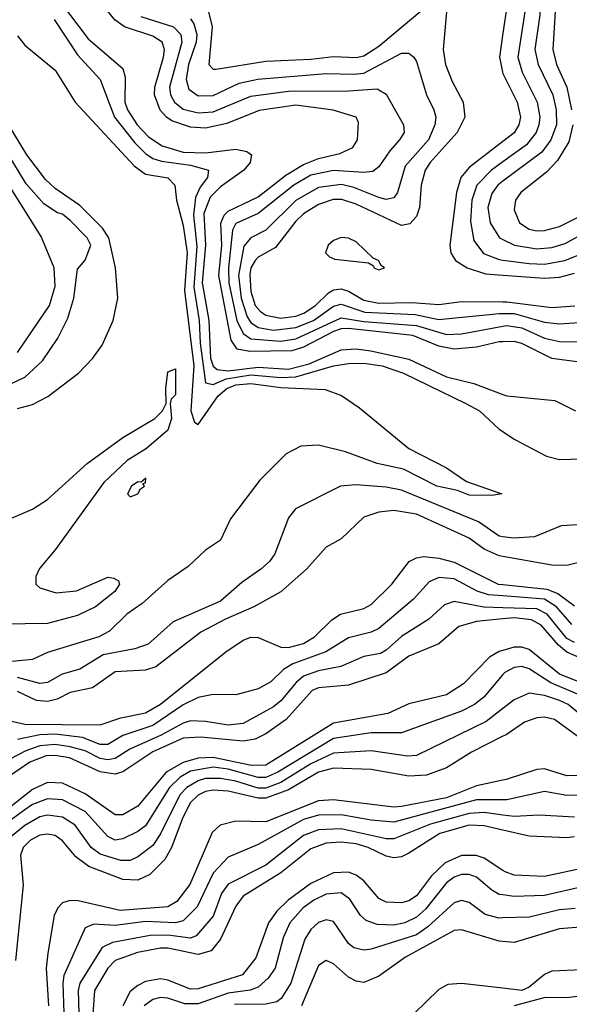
# Model space of a CAD drawing. Header units: inches. Extents: x 990535 to 1117859, y 769386 to 892122.
# Tile 715 of 1056: x 1048716 to 1050176, y 850834 to 853449. Entities that reach past the tile are written whole.
import ezdxf

# ---------------------------------------------------------------- set-up
doc = ezdxf.new("R2010")
doc.units = ezdxf.units.IN
doc.header["$MEASUREMENT"] = 0
doc.layers.add('B0845', color=7, linetype='Continuous')
doc.layers.add('B0855', color=7, linetype='Continuous')

msp = doc.modelspace()

# ---------------------------------------------------------------- linework, layer by layer
at = {"layer": 'B0845', "color": 5}
for points, elevation in [([(1048798.9, 853530), (1048898.3, 853398.3), (1048990, 853319.5), (1048996.6, 853296.6), (1048995.5, 853230), (1049002.4, 853210), (1049028.6, 853170), (1049057.9, 853137.9), (1049094.3, 853114.3), (1049150, 853097.6), (1049210, 853095.2), (1049290, 853105.6), (1049319.4, 853099.4), (1049332.3, 853090), (1049328.3, 853070), (1049311.8, 853050), (1049250, 853005.4), (1049222.2, 852977.8), (1049205.5, 852934.5), (1049209.8, 852850), (1049201, 852750), (1049218.6, 852650), (1049223.2, 852550), (1049230, 852528.9), (1049240.4, 852520.4), (1049270, 852516.4), (1049350, 852525.9), (1049430, 852520.9), (1049485.1, 852534.9), (1049570, 852572), (1049610, 852574.8), (1049649.3, 852570), (1049750, 852547.9), (1049850, 852501), (1049922.5, 852482.5), (1050000, 852454.1)], 2380), ([(1050000, 852593.9), (1049990, 852593.8), (1049930, 852579.3), (1049870, 852574), (1049830, 852582.2), (1049760.5, 852610), (1049590, 852629.1), (1049570, 852628.3), (1049550, 852621.3), (1049470, 852579.8), (1049439.1, 852570), (1049327.7, 852567.7), (1049293.8, 852573.8), (1049278.3, 852598.3), (1049244.9, 852770), (1049252.8, 852850), (1049250.9, 852909.1), (1049259.2, 852930), (1049270, 852941.1), (1049350, 852979), (1049423.5, 853036.5), (1049470, 853064.4), (1049510, 853080.4), (1049566.3, 853093.7), (1049600.9, 853110), (1049613.3, 853130), (1049616.2, 853176.2), (1049610.1, 853190.1), (1049549.1, 853209.1), (1049450, 853222.4), (1049352, 853208), (1049266.7, 853173.3), (1049210, 853161.5), (1049170, 853164), (1049120.7, 853180.7), (1049106.1, 853190), (1049089.4, 853209.4), (1049074.1, 853250), (1049075.1, 853270), (1049097.9, 853350), (1049100.4, 853370), (1049094.7, 853390), (1049070, 853405.2), (1048994.7, 853430), (1048968.8, 853448.8), (1048903, 853530)], 2420), ([(1049208.4, 853510), (1049227.4, 853430), (1049218.7, 853330), (1049230, 853317.6), (1049238, 853318), (1049370, 853338.9), (1049490, 853344.1), (1049550, 853351.7), (1049610, 853349.1), (1049630, 853353.4), (1049670, 853378.7), (1049790, 853478.9)], 2480), ([(1049850.1, 853470), (1049841.4, 853370), (1049847.1, 853330), (1049864.8, 853284.8), (1049893.9, 853230), (1049898.4, 853190), (1049878.6, 853150), (1049806.3, 853070), (1049793.7, 853050), (1049782.6, 853010), (1049777.9, 852950), (1049770, 852926.6), (1049752.8, 852907.2), (1049730, 852902.9), (1049610, 852959.2), (1049571.5, 852971.5), (1049548.7, 852971.3), (1049510, 852958.7), (1049470, 852933.6), (1049450, 852914.5), (1049396.1, 852843.9), (1049350, 852818.9), (1049341.4, 852810), (1049330.3, 852790), (1049327.4, 852772.6), (1049330, 852727.1), (1049342.1, 852690), (1049354.6, 852674.6), (1049370, 852664.7), (1049410, 852656.4), (1049450, 852661.5), (1049470.6, 852669.4), (1049501.9, 852690), (1049536.3, 852723.7), (1049550, 852731.9), (1049570, 852734.5), (1049590, 852727.8), (1049630, 852703.9), (1049670, 852696.1), (1049758, 852698), (1049830, 852692.3), (1049890, 852700.9), (1050000, 852700.2)], 2480), ([(1048807.8, 853450), (1048870, 853356.2), (1048930, 853290.1), (1048967.6, 853190), (1049022, 853122), (1049050, 853093.6), (1049070, 853080.5), (1049093.3, 853073.3), (1049170, 853063), (1049217.6, 853050), (1049215, 853030), (1049195.3, 853004.7), (1049183.1, 852976.9), (1049178.2, 852930), (1049186.8, 852846.8), (1049179.1, 852739.1), (1049193.1, 852650), (1049195.5, 852590), (1049210, 852484.5), (1049230, 852480), (1049264.9, 852495.1), (1049330, 852505.6), (1049410, 852498.5), (1049450, 852500.7), (1049550, 852529.6), (1049590, 852535.9), (1049630, 852537.2), (1049679.3, 852530), (1049735.9, 852510), (1049901.3, 852430), (1049937.6, 852410), (1049990, 852361.8), (1050000, 852355.1)], 2360), ([(1049037.7, 853457.7), (1049125.1, 853430), (1049144.3, 853410), (1049146.5, 853390), (1049113.9, 853270), (1049116.7, 853250), (1049127.1, 853230), (1049150, 853211.9), (1049190, 853201.6), (1049230, 853204.5), (1049330, 853246.3), (1049430, 853259.3), (1049590, 853260), (1049665.9, 853265.9), (1049690, 853251.1), (1049736.1, 853170), (1049737.1, 853150), (1049725.2, 853130), (1049699, 853101), (1049670, 853058.1), (1049654.1, 853045.9), (1049630, 853043.2), (1049550, 853048.9), (1049490, 853036.6), (1049444.1, 853010), (1049350, 852934.3), (1049290, 852907.9), (1049281.2, 852890), (1049271.1, 852790), (1049272, 852750), (1049293.2, 852650), (1049310, 852615.4), (1049330, 852601.2), (1049410, 852595.5), (1049450, 852601.4), (1049570, 852657.7), (1049630, 852647.7), (1049770, 852637), (1049850, 852613.1), (1049890, 852615.1), (1050000, 852634.9)], 2440), ([(1049170, 853451.3), (1049178.7, 853438.7), (1049186.5, 853410), (1049184.6, 853390), (1049165, 853330), (1049158.7, 853290), (1049165.1, 853265.1), (1049190, 853247.3), (1049230, 853247.8), (1049299.4, 853280.6), (1049348.5, 853291.5), (1049530, 853306.7), (1049604.2, 853304.2), (1049630, 853307.7), (1049730, 853360.5), (1049750, 853360.5), (1049763.5, 853350), (1049770, 853338), (1049796.8, 853250), (1049816.5, 853210), (1049821.3, 853190), (1049819.3, 853170), (1049801.9, 853130), (1049740.1, 853059.9), (1049719.9, 852990), (1049710, 852976.1), (1049690, 852972.1), (1049670, 852976.6), (1049603.6, 853003.6), (1049571.3, 853011.3), (1049510, 853003.3), (1049450, 852969), (1049370, 852890.3), (1049330, 852869.9), (1049312, 852848), (1049297.2, 852770), (1049304.7, 852710), (1049320.2, 852660.2), (1049330, 852645.1), (1049350, 852631.7), (1049390, 852624.7), (1049450, 852631.4), (1049496.8, 852650), (1049550, 852688.6), (1049570, 852693.6), (1049632.6, 852672.6), (1049766.5, 852666.5), (1049830, 852653.2), (1049990, 852668.9), (1050000, 852668.9)], 2460), ([(1050000, 853413.4), (1049990.6, 853350), (1049998.4, 853310), (1050000, 853306.7)], 2520), ([(1048710, 853406), (1048730, 853382), (1048810, 853314.9), (1048863.9, 853230), (1049020.7, 853060.7), (1049050, 853039), (1049109.4, 853029.4), (1049128.1, 853010), (1049132.3, 852970), (1049150, 852902.4), (1049160.9, 852830), (1049153.7, 852730), (1049179.2, 852530), (1049170.6, 852410.6), (1049180.5, 852380.5), (1049190, 852373.8), (1049243.5, 852450), (1049266.4, 852470), (1049290, 852479.4), (1049330, 852483), (1049410, 852472.6), (1049527.3, 852467.3), (1049570.6, 852450.6), (1049618.5, 852418.5), (1049750.3, 852310), (1049850, 852259), (1049902.9, 852222.9), (1049997.3, 852190), (1049970, 852185), (1049910, 852186.6), (1049879, 852199), (1049824.6, 852210), (1049735.4, 852255.4), (1049666.2, 852270), (1049581.5, 852301.5), (1049510, 852319.4), (1049463.4, 852316.6), (1049423.9, 852296.1), (1049353.9, 852226.1), (1049276.5, 852123.5), (1049250, 852066.9), (1049210, 852040.3), (1049163.4, 851996.6), (1049110, 851959.3), (1049041.2, 851898.8), (1049000.4, 851870), (1048955, 851825), (1048926.2, 851810), (1048790, 851768.6), (1048750.1, 851749.9), (1048640.5, 851739.5)], 2340), ([(1048710, 852416.4), (1048750, 852427.5), (1048791.3, 852448.7), (1048872.6, 852510), (1048910.6, 852550), (1048935.1, 852584.9), (1048964.4, 852650), (1048976.6, 852710), (1048970.3, 852790), (1048953.1, 852870), (1048935.9, 852895.9), (1048875.7, 852955.7), (1048810, 853000.8), (1048784.6, 853024.6), (1048735.2, 853090), (1048625.3, 853270)], 2340), ([(1048696.2, 852483.8), (1048730, 852499.9), (1048776.5, 852543.5), (1048817.1, 852602.9), (1048843.9, 852656.1), (1048860.1, 852710), (1048870, 852786.8), (1048890, 852810.3), (1048905.2, 852850), (1048895.6, 852870), (1048850, 852916.1), (1048830, 852932.8), (1048816.3, 852936.3), (1048780.1, 852960.1), (1048733.5, 853013.5), (1048665.6, 853125.6)], 2360), ([(1050000, 853126.1), (1049910, 853056.7), (1049888.2, 853030), (1049876.2, 852990), (1049859, 852850), (1049861.8, 852830), (1049873.8, 852810), (1049904.8, 852790), (1049953.8, 852773.8), (1050000, 852770.4)], 2520), ([(1050000, 853072), (1049969.4, 853050), (1049930.8, 853010), (1049916.9, 852970), (1049913.3, 852913.3), (1049922.5, 852862.5), (1049948.5, 852828.5), (1049990, 852812), (1050000, 852810.8)], 2540), ([(1050000, 853020), (1049986.7, 853010), (1049970, 852987.2), (1049960.2, 852950), (1049966.4, 852910), (1049991.1, 852870), (1050000, 852865.6)], 2560), ([(1048710, 852565.1), (1048795.4, 852690), (1048810, 852741.3), (1048808, 852790), (1048773, 852873), (1048688.6, 853008.6)], 2380), ([(1048694.8, 852125.3), (1048750, 852148.7), (1048790, 852174.9), (1048895.1, 852270), (1048990, 852339.6), (1049075.1, 852390), (1049095.6, 852410), (1049105.1, 852430), (1049104.4, 852470), (1049110, 852514), (1049130, 852522), (1049130, 852453.2), (1049118.5, 852441.5), (1049115.8, 852430), (1049119.8, 852390), (1049110, 852359.3), (1049052.9, 852310), (1049001.9, 852278.1), (1048939.7, 852220.3), (1048810, 852040.7), (1048768.4, 851991.6), (1048758.6, 851970), (1048759.2, 851950), (1048770, 851939.7), (1048813.2, 851926.8), (1048867.5, 851932.5), (1048950, 851968.4), (1048966.2, 851966.2), (1048978.3, 851958.3), (1048981.6, 851950), (1048968.7, 851930), (1048917.6, 851890), (1048870, 851866.4), (1048790, 851845.6), (1048610, 851843.1)], 2320), ([(1050000, 852076), (1049990, 852077.4), (1049935, 852115), (1049730, 852199.5), (1049690, 852207.5), (1049610, 852213.8), (1049568.5, 852210), (1049449.2, 852150), (1049430, 852126.3), (1049393.7, 852030), (1049379.4, 852010), (1049356.8, 851990), (1049306.1, 851953.9), (1049250, 851904.4), (1049124, 851850), (1049057.1, 851790), (1049022.2, 851777.8), (1048938, 851762), (1048875.6, 851724.4), (1048829.1, 851710.9), (1048790, 851688.5), (1048770, 851686.3), (1048710, 851701.6)], 2360), ([(1050000, 852023.1), (1049990, 852024.9), (1049950, 852043.1), (1049910, 852071.9), (1049770, 852136.2), (1049710, 852145.1), (1049670, 852141.5), (1049630, 852127.5), (1049570, 852070.5), (1049530, 852047.7), (1049477.8, 851990), (1049410, 851929.9), (1049338.5, 851890), (1049262.8, 851857.2), (1049197.4, 851822.6), (1049077.6, 851730), (1049050, 851721.4), (1048970, 851716.6), (1048910, 851674.2), (1048850, 851662.3), (1048815.3, 851644.7), (1048790, 851638), (1048761.2, 851641.2), (1048710, 851664.6)], 2380), ([(1048671.4, 851591.4), (1048730, 851577.6), (1048930, 851576.5), (1048985.1, 851594.9), (1049050, 851607.7), (1049090, 851631.2), (1049263.8, 851770), (1049310, 851800.8), (1049330, 851808.7), (1049350, 851808.3), (1049410, 851782.7), (1049430, 851782), (1049470, 851792.1), (1049499.2, 851810), (1049545.1, 851854.9), (1049568.2, 851870), (1049630, 851885.4), (1049650, 851895.6), (1049705, 851950), (1049750.4, 852009.6), (1049770, 852019.9), (1049790, 852023.7), (1049830, 852019.3), (1049870, 852008.5), (1049986.9, 851950), (1050000, 851948.7)], 2420), ([(1050000, 851918.4), (1049961.4, 851921.4), (1049931.5, 851931.5), (1049870, 851964), (1049830, 851967.9), (1049804, 851956), (1049762.2, 851910), (1049670, 851832.1), (1049650, 851822.5), (1049590, 851807), (1049529.6, 851770), (1049441.7, 851738.3), (1049417, 851723), (1049383, 851690), (1049350, 851671.9), (1049290, 851655.9), (1049230, 851657.1), (1049190, 851648.5), (1049150, 851629), (1049070, 851574.2), (1048990, 851548.1), (1048950, 851523.6), (1048930, 851523.9), (1048882.6, 851542.6), (1048810, 851551.7), (1048770, 851549.5), (1048710, 851536.8)], 2440), ([(1050000, 851887.2), (1049948.7, 851888.7), (1049870, 851903.4), (1049845, 851895), (1049803.1, 851856.9), (1049730, 851811), (1049690, 851774.6), (1049674.2, 851765.8), (1049630, 851757.9), (1049569.2, 851730.8), (1049510, 851719.5), (1049470, 851705.3), (1049451, 851689), (1049410, 851639.6), (1049390, 851623.6), (1049310, 851579.4), (1049270, 851575.4), (1049210, 851585.2), (1049170, 851586.7), (1049150, 851581), (1049091.6, 851548.4), (1049008.7, 851511.3), (1048970, 851486.6), (1048950, 851483), (1048930, 851486.3), (1048890, 851506.9), (1048850, 851518.1), (1048810, 851523.5), (1048770, 851520.3), (1048732.9, 851507.1), (1048670, 851474.3)], 2460), ([(1050000, 851857.3), (1049929.3, 851850.7), (1049882.4, 851837.6), (1049830, 851791.2), (1049750, 851758.2), (1049690, 851713.9), (1049590, 851681.5), (1049510, 851674.6), (1049492.9, 851667.1), (1049424.1, 851590), (1049370, 851552.4), (1049341.5, 851538.5), (1049310, 851532.4), (1049196.4, 851543.6), (1049150, 851540.4), (1049070, 851504.4), (1048990, 851451.5), (1048970, 851444.8), (1048930, 851451.2), (1048848.1, 851488.1), (1048810, 851494.8), (1048786.6, 851493.4), (1048743.2, 851476.8), (1048670, 851426.8)], 2480), ([(1050000, 851773.8), (1049990, 851771), (1049963.8, 851756.2), (1049894.8, 851685.2), (1049850, 851656.2), (1049750, 851631.7), (1049693.7, 851606.3), (1049550, 851580.2), (1049370, 851468.6), (1049331.8, 851468.2), (1049230, 851489.5), (1049190, 851487.9), (1049150, 851476.3), (1049105.7, 851450), (1049030, 851360.5), (1048990, 851337.4), (1048970, 851337.3), (1048890, 851392.8), (1048830, 851420.8), (1048790, 851422.6), (1048750, 851404.2), (1048670, 851340.4)], 2520), ([(1050000, 851710.2), (1049949.2, 851650), (1049924.7, 851630), (1049890, 851612.3), (1049730, 851554.5), (1049650, 851555.2), (1049550, 851539.9), (1049401.7, 851450), (1049370, 851436.5), (1049350, 851436.2), (1049270, 851458.5), (1049230, 851463.8), (1049170, 851452.7), (1049142.8, 851437.2), (1049114.3, 851410), (1049050, 851308.1), (1049030, 851292.6), (1048990, 851273.1), (1048970, 851269.9), (1048950, 851279.2), (1048890, 851346.3), (1048830, 851376.7), (1048790, 851379.8), (1048750, 851364.6), (1048730, 851350.6), (1048636.9, 851283.1)], 2540), ([(1050000, 851619.3), (1049955, 851585), (1049770, 851494.8), (1049746.7, 851493.3), (1049650, 851507.2), (1049550, 851500.9), (1049490, 851472.8), (1049410, 851422.8), (1049370, 851407.8), (1049350, 851408.2), (1049290, 851426.9), (1049250, 851433.9), (1049210, 851433.2), (1049190, 851427.7), (1049159.8, 851410), (1049141.2, 851390), (1049090, 851286.4), (1049070, 851255.7), (1049030, 851225.6), (1049010, 851216.2), (1048984.4, 851215.6), (1048930, 851232.8), (1048906.2, 851250), (1048863.5, 851310), (1048830, 851330.9), (1048790, 851336.2), (1048770, 851332.1), (1048730, 851309), (1048682.1, 851270)], 2560), ([(1050000, 851545.8), (1049916.4, 851503.6), (1049850, 851462.2), (1049797.2, 851442.8), (1049750, 851440), (1049650, 851457.5), (1049550, 851460.7), (1049510, 851450.3), (1049430, 851403.7), (1049370, 851381), (1049350, 851381), (1049270, 851400.3), (1049230, 851402.8), (1049210, 851399.3), (1049190, 851389.7), (1049170, 851369.6), (1049149.6, 851330.4), (1049119.7, 851250), (1049101.9, 851218.1), (1049061.6, 851178.4), (1049030, 851163.6), (1048990, 851165.1), (1048899.9, 851199.9), (1048865.1, 851225.1), (1048830, 851267.6), (1048810, 851281.9), (1048790, 851286.1), (1048770, 851283.5), (1048744.9, 851270), (1048725.8, 851250), (1048718.1, 851230), (1048725.6, 851150), (1048705, 850950)], 2580), ([(1050000, 851429.1), (1049930, 851413.9), (1049850, 851382), (1049730, 851359.5), (1049710, 851357.8), (1049550, 851377.3), (1049510, 851374.7), (1049370, 851318.7), (1049290, 851319.9), (1049249, 851310), (1049227.9, 851290), (1049168.2, 851151.8), (1049133.3, 851106.7), (1049110, 851092.6), (1048982.8, 851082.8), (1048871.4, 851108.6), (1048850, 851109.9), (1048830, 851103.4), (1048817.2, 851090), (1048807.8, 851070), (1048790.6, 850969.4), (1048786.9, 850930), (1048792.6, 850830)], 2620), ([(1050000, 851376.8), (1049930, 851376.6), (1049710, 851317.7), (1049650, 851322.8), (1049570, 851337.1), (1049510, 851336.1), (1049470, 851324.3), (1049350, 851258.7), (1049270, 851224.3), (1049230, 851181.7), (1049187.5, 851092.5), (1049150, 851055.3), (1049130, 851050.2), (1049050, 851054), (1048970, 851043.1), (1048913.3, 851046.7), (1048890, 851036.9), (1048833.8, 850910), (1048830.5, 850889.5), (1048833.7, 850810)], 2640), ([(1050000, 851336.6), (1049950, 851343), (1049910, 851341), (1049807.5, 851312.5), (1049710, 851273.2), (1049690, 851273.1), (1049570, 851300.2), (1049510, 851297), (1049470, 851282.1), (1049370, 851203.7), (1049270, 851152.8), (1049252.3, 851127.7), (1049230, 851068), (1049184.7, 851015.3), (1049170, 851009.7), (1049110, 851017.3), (1049063.1, 851016.9), (1048962.5, 850997.5), (1048935.6, 850984.4), (1048875.8, 850890), (1048871.7, 850870), (1048873.4, 850810)], 2660), ([(1050000, 851296.3), (1049950, 851307.5), (1049910, 851309.3), (1049832.3, 851287.7), (1049750, 851235.2), (1049730, 851225.6), (1049710, 851222.9), (1049690, 851227), (1049642, 851250), (1049610, 851259.7), (1049570, 851264.7), (1049530, 851261.5), (1049490, 851246.5), (1049410, 851182.9), (1049310, 851121.1), (1049290, 851094.6), (1049250, 851007.2), (1049224.4, 850975.6), (1049190, 850966), (1049110, 850982.9), (1049090, 850983.2), (1049028.8, 850971.2), (1048970, 850949.7), (1048950, 850930), (1048914.5, 850870), (1048908.1, 850770)], 2680), ([(1050000, 851189.1), (1049950, 851221.8), (1049928.9, 851228.9), (1049890, 851229.2), (1049846.1, 851210), (1049810, 851175.3), (1049770, 851122.3), (1049750, 851108.5), (1049730, 851103.1), (1049690, 851105), (1049670, 851114.9), (1049630, 851161.4), (1049610, 851177), (1049590, 851184.5), (1049550, 851182.9), (1049490, 851154.7), (1049429.5, 851110), (1049398.9, 851081.1), (1049377.2, 851050), (1049343.1, 850956.9), (1049308.3, 850911.7), (1049190, 850875), (1049170, 850874.2), (1049110, 850898), (1049090, 850901.3), (1049050, 850894.1), (1049030, 850883.7), (1049010, 850867.5), (1048990, 850830)], 2720), ([(1050000, 851124.4), (1049990, 851125.8), (1049970, 851137.1), (1049930, 851171.2), (1049910, 851178.9), (1049890, 851178.4), (1049870, 851171.3), (1049850, 851156.3), (1049793.8, 851086.2), (1049770, 851065), (1049739.1, 851050), (1049710, 851043.7), (1049666.1, 851046.1), (1049636.6, 851056.6), (1049621.6, 851070), (1049593.4, 851113.4), (1049570, 851129.6), (1049530, 851126.2), (1049497.5, 851110), (1049469.1, 851090), (1049434.1, 851050), (1049416.1, 851010), (1049395.1, 850930), (1049376.4, 850903.6), (1049350, 850879.7), (1049328.8, 850871.2), (1049270, 850863), (1049190, 850835.4), (1049154.7, 850834.7), (1049110, 850850.4), (1049090, 850852), (1049070, 850846.6), (1049047.1, 850830)], 2740), ([(1050000, 851063.1), (1049990, 851062.7), (1049952.5, 851072.5), (1049910, 851104), (1049890, 851109.5), (1049870, 851103.5), (1049800.5, 851039.5), (1049770, 851017.9), (1049650, 850980.3), (1049630, 850977.7), (1049604.1, 850984.1), (1049590, 850995.4), (1049550, 851053.6), (1049530, 851058.2), (1049510, 851050.7), (1049490, 851032.3), (1049473.4, 851006.6), (1049436, 850890), (1049410.7, 850849.3), (1049399.3, 850840.7), (1049370, 850834), (1049286.5, 850833.5)], 2760), ([(1050000, 851000.5), (1049990, 851001.2), (1049890, 851031.8), (1049870, 851029.6), (1049741.4, 850958.6), (1049670, 850908.2), (1049630, 850892), (1049610, 850895.1), (1049590, 850905.8), (1049550, 850941.1), (1049530, 850950.4), (1049510, 850937), (1049464.8, 850830)], 2780), ([(1050000, 850876.3), (1049890, 850889.2), (1049853.9, 850886.1), (1049830, 850872.8), (1049730, 850776.3)], 2820)]:
    msp.add_lwpolyline(points, dxfattribs=dict(at, elevation=elevation))
for points, elevation in [([(1049570, 852870.6), (1049550, 852863.1), (1049535.4, 852850), (1049528.6, 852830), (1049539.1, 852819.1), (1049553.3, 852813.3), (1049643, 852803), (1049655.6, 852795.6), (1049657, 852790), (1049670, 852785), (1049685.6, 852790), (1049676, 852796), (1049669.6, 852810), (1049655.4, 852815.4), (1049610, 852859.5), (1049590, 852868.9)], 2520), ([(1049051.6, 852231.6), (1049039.1, 852220.9), (1049030, 852221.4), (1049013.6, 852210), (1049002.7, 852190), (1049010, 852181.5), (1049030, 852189.6), (1049036.8, 852203.2), (1049047.4, 852210), (1049043.2, 852216.8), (1049050, 852218.8)], 2340)]:
    msp.add_lwpolyline(points, close=True, dxfattribs=dict(at, elevation=elevation))
at = {"layer": 'B0855', "color": 5}
for points, elevation in [([(1050000, 853869.3), (1050010, 853871.4), (1050052.6, 853872.6), (1050090, 853865.1), (1050109.2, 853849.2), (1050118, 853810), (1050119.9, 853770), (1050107.7, 853710), (1050121.7, 853630), (1050101.2, 853530), (1050097.9, 853462.1), (1050085, 853370), (1050093.1, 853330), (1050132.3, 853250), (1050141.6, 853210), (1050142.4, 853170), (1050127.3, 853130), (1050102.8, 853097.2), (1050000, 853020)], 2560), ([(1050000, 853815.1), (1050015.3, 853815.3), (1050040.2, 853810), (1050053.9, 853793.9), (1050054.1, 853710), (1050072.8, 853610), (1050063.4, 853550), (1050058.1, 853470), (1050039.6, 853350), (1050050.8, 853310), (1050091, 853230), (1050097.9, 853190), (1050095.4, 853170), (1050087.9, 853150), (1050062.9, 853117.1), (1050000, 853072)], 2540), ([(1050000, 853721.5), (1050017.6, 853650), (1050021.6, 853610), (1050011.4, 853490), (1050000, 853413.4)], 2520), ([(1050142.3, 853530), (1050132.1, 853370), (1050142.4, 853330), (1050169.7, 853269.7), (1050182.3, 853210)], 2580), ([(1050000, 853306.7), (1050037.6, 853230), (1050046.2, 853190), (1050041.9, 853170), (1050030, 853149.2), (1050000, 853126.1)], 2520), ([(1050185.2, 853170), (1050174.9, 853125.1), (1050144.7, 853075.3), (1050115.6, 853044.4), (1050047.7, 852990), (1050033, 852970), (1050030, 852943.8), (1050044.2, 852910), (1050070, 852892.8), (1050090, 852888.7), (1050110, 852889.3), (1050150, 852900.1), (1050250.2, 852949.8)], 2580), ([(1050000, 852865.6), (1050030.4, 852850.4), (1050090, 852840.8), (1050130, 852844.5), (1050164.9, 852855.1), (1050250, 852901.3)], 2560), ([(1050000, 852810.8), (1050070, 852801.8), (1050110, 852800.3), (1050163.9, 852810), (1050197.2, 852822.8)], 2540), ([(1050000, 852770.4), (1050110, 852762.4), (1050150, 852765.7), (1050190, 852775.6)], 2520), ([(1050000, 852700.2), (1050010, 852700.2), (1050130, 852684.6), (1050190.7, 852689.3)], 2480), ([(1050000, 852668.9), (1050030, 852668.7), (1050110, 852646.2), (1050150, 852641), (1050214.6, 852645.4)], 2460), ([(1050000, 852634.9), (1050010, 852636.7), (1050050, 852631.1), (1050110, 852603.6), (1050150, 852594.1), (1050226.1, 852593.9)], 2440), ([(1050210, 852538.7), (1050130, 852549.3), (1050050, 852588.8), (1050030, 852594.2), (1050000, 852593.9)], 2420), ([(1050000, 852454.1), (1050010, 852450.4), (1050137.8, 852437.8), (1050193, 852410)], 2380), ([(1050000, 852355.1), (1050030, 852334.9), (1050116, 852290), (1050150, 852280.6), (1050210, 852283)], 2360), ([(1050287.5, 852112.5), (1050154.8, 852105.2), (1050084.1, 852075.9), (1050028.1, 852071.9), (1050000, 852076)], 2360), ([(1050230, 852014.2), (1050170, 851999.8), (1050130, 852000.1), (1050000, 852023.1)], 2380), ([(1050000, 851948.7), (1050116.8, 851936.8), (1050145.3, 851925.3), (1050190, 851891.9)], 2420), ([(1050182.9, 851842.9), (1050142.3, 851890), (1050110, 851910), (1050000, 851918.4)], 2440), ([(1050190, 851795.2), (1050170, 851805.9), (1050117.8, 851870), (1050090, 851884.5), (1050000, 851887.2)], 2460), ([(1050210, 851751.5), (1050170, 851769.3), (1050147.5, 851787.5), (1050101.1, 851841.1), (1050075.4, 851855.4), (1050030, 851860), (1050000, 851857.3)], 2480), ([(1050250, 851670.8), (1050150.4, 851710.4), (1050070, 851776.2), (1050050, 851782.4), (1050030, 851782.3), (1050000, 851773.8)], 2520), ([(1050197.8, 851657.8), (1050127.5, 851687.5), (1050070, 851725.3), (1050050, 851731.1), (1050030, 851728.6), (1050004.5, 851715.5), (1050000, 851710.2)], 2540), ([(1050226.2, 851586.2), (1050172.8, 851630), (1050150, 851640.5), (1050110, 851654.3), (1050070, 851660.3), (1050030, 851642.3), (1050000, 851619.3)], 2560), ([(1050202.3, 851542.3), (1050137.3, 851590), (1050110, 851596.4), (1050090, 851595.1), (1050057.1, 851582.9), (1050008.4, 851550), (1050000, 851545.8)], 2580), ([(1050250, 851442.3), (1050170, 851441.1), (1050110, 851459), (1050090, 851457.2), (1050008.9, 851431.1), (1050000, 851429.1)], 2620), ([(1050210, 851389.7), (1050170, 851388), (1050110, 851398.9), (1050010, 851376.8), (1050000, 851376.8)], 2640), ([(1050190, 851330.5), (1050095.9, 851335.9), (1050030, 851332.8), (1050000, 851336.6)], 2660), ([(1050190, 851278.5), (1050170, 851276), (1050070, 851280.6), (1050000, 851296.3)], 2680), ([(1050230, 851198.8), (1050110, 851173.1), (1050030, 851176.9), (1050005.5, 851185.5), (1050000, 851189.1)], 2720), ([(1050210, 851145.4), (1050110, 851122.8), (1050030, 851120.2), (1050000, 851124.4)], 2740), ([(1050192, 851088), (1050150, 851084.6), (1050070, 851065.6), (1050000, 851063.1)], 2760), ([(1050250, 851042.5), (1050150, 851034.3), (1050030, 850998.3), (1050000, 851000.5)], 2780), ([(1050210, 850925.7), (1050130, 850921.9), (1050110, 850913.3), (1050070, 850879.2), (1050050, 850870.4), (1050000, 850876.3)], 2820), ([(1050210, 850856.7), (1050170, 850850.8), (1050111.7, 850851.7), (1050029.7, 850829.7)], 2840)]:
    msp.add_lwpolyline(points, dxfattribs=dict(at, elevation=elevation))

doc.saveas('drawing.dxf')
